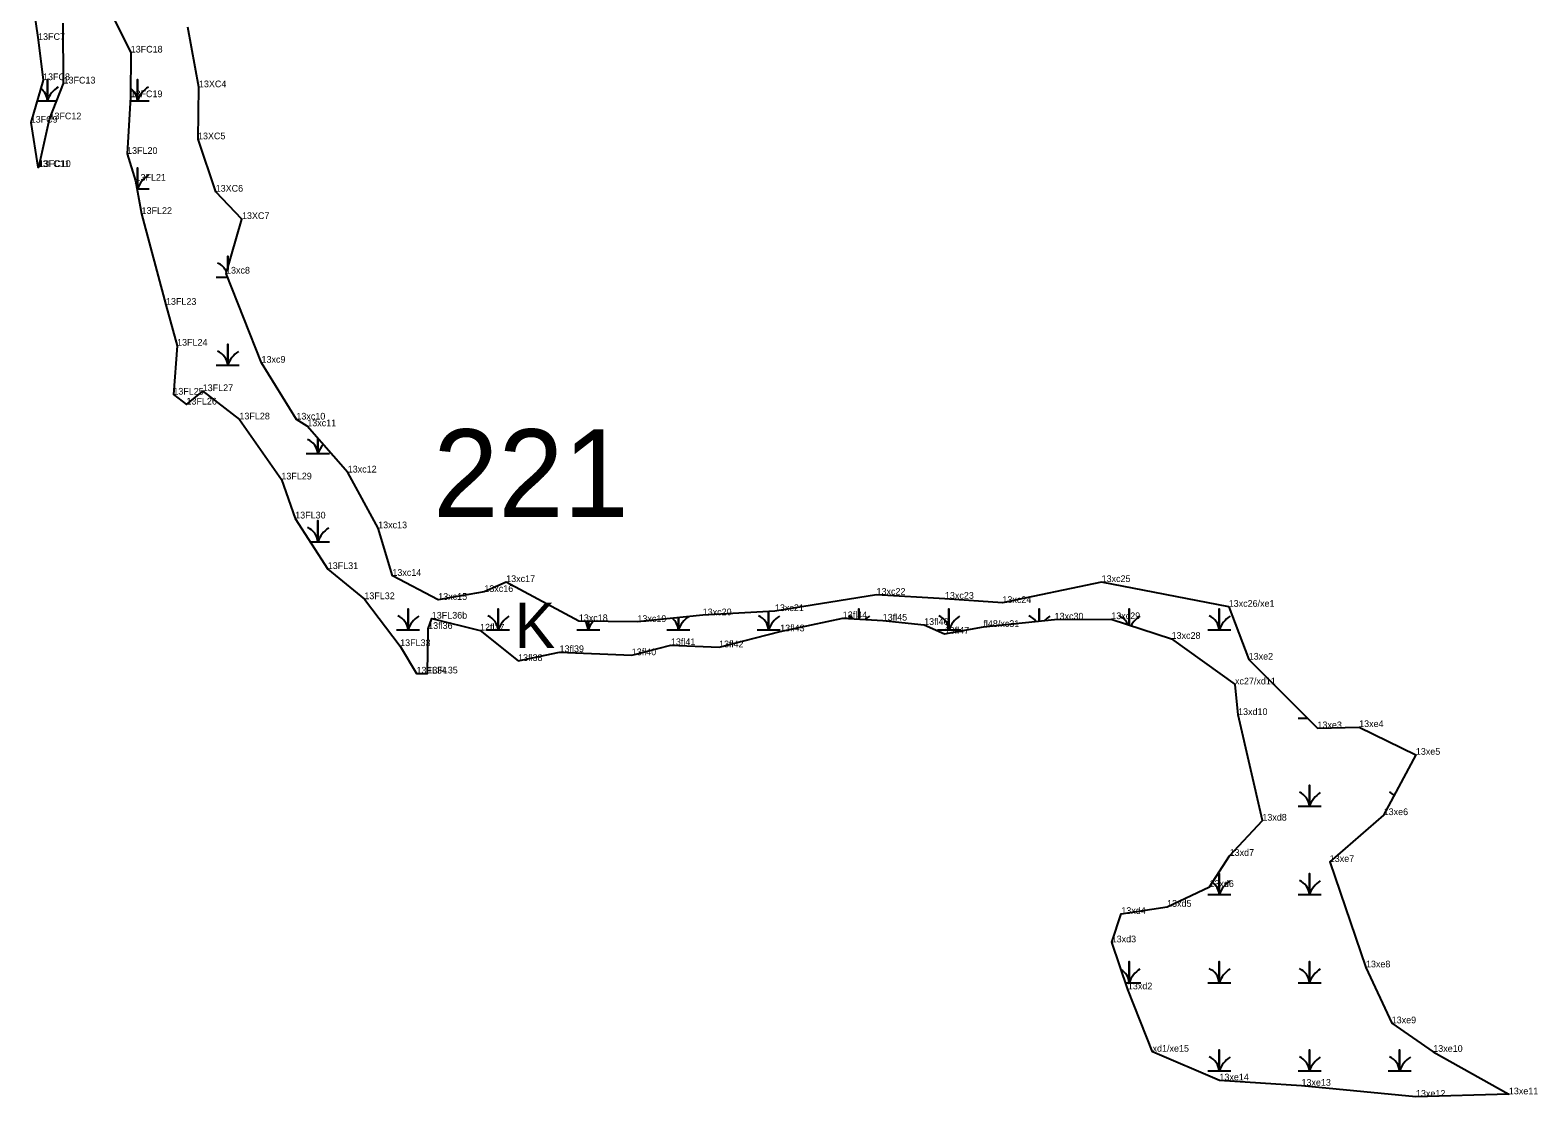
# Model space of a CAD drawing. Extents: x 2072529 to 2268796, y 436423 to 470406.
# Drawn here: x 2242642 to 2243766, y 449046 to 449842 of the extents above; entities that cross this region are included whole.
import ezdxf

# ---------------------------------------------------------------- set-up
doc = ezdxf.new("R2010")
doc.units = 0
for name, color, linetype in [('Default', 7, 'Continuous'), ('Exist Environmental Wetland Boundary', 7, 'Continuous'), ('Exist Environmental Wetland Boundary Cogo Comment', 7, 'Continuous'), ('Exist Hydro Swamp or Marsh', 7, 'Continuous'), ('Old_Level_20', 7, 'Continuous')]:
    doc.layers.add(name, color=color, linetype=linetype)

msp = doc.modelspace()

# ---------------------------------------------------------------- linework, layer by layer
at = {"layer": 'Exist Environmental Wetland Boundary'}
for points in [[(2242641.6, 449875.8), (2242647.5, 449834.5), (2242651.2, 449804.5), (2242642, 449772.8), (2242647.3, 449739.7), (2242648.1, 449739.7), (2242656, 449775.3), (2242666.5, 449802), (2242666.3, 449846.9)], [(2242700.4, 449857.8), (2242716.6, 449825.1), (2242716.5, 449791.8), (2242713.9, 449749.5), (2242720.2, 449729.5), (2242724.7, 449704.7), (2242742.9, 449636.9), (2242751.2, 449606.4), (2242748.4, 449569.9), (2242758.2, 449562.5), (2242770.3, 449572.5), (2242797.7, 449551.4), (2242829, 449506.6), (2242839.3, 449477.5), (2242863.6, 449439.8), (2242890.9, 449417.3), (2242917.6, 449382.3), (2242929.8, 449361.8), (2242937.9, 449361.9), (2242938.5, 449395.1), (2242941.2, 449402.8), (2242977.2, 449393.9), (2243005.6, 449371.2), (2243036.5, 449377.8), (2243090.4, 449375.5), (2243119.6, 449383), (2243155.5, 449381.4), (2243201.1, 449393.3), (2243247.8, 449403.1), (2243277.6, 449401.3), (2243308.5, 449398.1), (2243323.8, 449391.5), (2243352.7, 449396.6), (2243405.8, 449402.1), (2243448.1, 449402.4), (2243493.1, 449387.7), (2243540.4, 449353.7)], [(2243535.7, 449411.6), (2243440.9, 449430.1), (2243366.9, 449414.5), (2243324, 449417.6), (2243273, 449420.6), (2243197.2, 449408.4), (2243143.3, 449405.3), (2243094.6, 449400.3), (2243050.9, 449400.9), (2242996.7, 449430.1), (2242980.4, 449422.7), (2242946, 449416.8), (2242911.8, 449434.7), (2242901.2, 449470.2), (2242878.5, 449511.8), (2242848.3, 449546.3), (2242840.2, 449551.3), (2242814.2, 449593.7), (2242787.7, 449660.2), (2242799.6, 449700.9), (2242780, 449721.3), (2242766.8, 449760.4), (2242767.5, 449799.2), (2242759.3, 449844.1)], [(2243535.7, 449411.6), (2243550.6, 449372.2), (2243601.9, 449321), (2243633, 449321.9), (2243675.3, 449301.2), (2243651.3, 449256.2), (2243611.1, 449221.3), (2243638.1, 449142.6), (2243657.3, 449100.9), (2243688.3, 449079.6), (2243744.7, 449047.9), (2243675.4, 449046.1), (2243590, 449054.3), (2243528.8, 449058.3), (2243478.9, 449079.7), (2243460.5, 449126.2), (2243448.4, 449161.3), (2243455.6, 449182.5), (2243489.7, 449187.8), (2243521.3, 449202.6), (2243536.4, 449225.8), (2243560.8, 449252.1), (2243542.7, 449330.9), (2243540.4, 449353.7)]]:
    msp.add_lwpolyline(points, dxfattribs=at)
at = {"layer": 'Exist Hydro Swamp or Marsh'}
for points in [[(2242646.7, 449789.2), (2242654.5, 449789.2), (2242654.5, 449804.9), (2242654.5, 449789.2), (2242661.5, 449789.2)], [(2242716.3, 449789.2), (2242721.7, 449789.2), (2242721.7, 449804.9), (2242721.7, 449789.2), (2242730.3, 449789.2)], [(2242721.3, 449723.4), (2242721.7, 449723.4), (2242721.7, 449739.1), (2242721.7, 449723.4), (2242730.3, 449723.4)], [(2242789, 449664.5), (2242789, 449673.3), (2242789, 449664.5)], [(2242780.4, 449657.6), (2242788.8, 449657.6)], [(2242780.4, 449591.8), (2242789, 449591.8), (2242789, 449607.5), (2242789, 449591.8), (2242797.6, 449591.8)], [(2242847.6, 449526), (2242856.2, 449526), (2242856.2, 449537.2)], [(2242856.2, 449537.2), (2242856.2, 449526), (2242864.8, 449526)], [(2242850.5, 449460.2), (2242856.2, 449460.2), (2242856.2, 449475.9), (2242856.2, 449460.2), (2242864.8, 449460.2)], [(2242914.9, 449394.4), (2242923.5, 449394.4), (2242923.5, 449410.1), (2242923.5, 449394.4), (2242932.1, 449394.4)], [(2242982.1, 449394.4), (2242990.7, 449394.4), (2242990.7, 449410.1), (2242990.7, 449394.4), (2242999.3, 449394.4)], [(2243049.4, 449394.4), (2243058, 449394.4), (2243058, 449400.8)], [(2243058, 449400.8), (2243058, 449394.4), (2243066.6, 449394.4)], [(2243116.6, 449394.4), (2243125.2, 449394.4), (2243125.2, 449403.4)], [(2243125.2, 449403.4), (2243125.2, 449394.4), (2243133.8, 449394.4)], [(2243183.9, 449394.4), (2243192.5, 449394.4), (2243192.5, 449408.1)], [(2243192.5, 449408.1), (2243192.5, 449394.4), (2243201.1, 449394.4)], [(2243259.7, 449402.4), (2243259.7, 449410.1), (2243259.7, 449402.4)], [(2243318.4, 449394.4), (2243327, 449394.4), (2243327, 449410.1), (2243327, 449394.4), (2243335.6, 449394.4)], [(2243394.2, 449400.9), (2243394.2, 449410.1), (2243394.2, 449400.9)], [(2243461.5, 449398), (2243461.5, 449410.1), (2243461.5, 449398)], [(2243520.1, 449394.4), (2243528.7, 449394.4), (2243528.7, 449410.1), (2243528.7, 449394.4), (2243537.3, 449394.4)], [(2243587.4, 449328.6), (2243594.3, 449328.6)], [(2243587.4, 449262.8), (2243596, 449262.8), (2243596, 449278.5), (2243596, 449262.8), (2243604.6, 449262.8)], [(2243654.6, 449262.8), (2243654.8, 449262.8)], [(2243520.1, 449197), (2243528.7, 449197), (2243528.7, 449212.7), (2243528.7, 449197), (2243537.3, 449197)], [(2243587.4, 449197), (2243596, 449197), (2243596, 449212.7), (2243596, 449197), (2243604.6, 449197)], [(2243458.8, 449131.2), (2243461.5, 449131.2), (2243461.5, 449146.9), (2243461.5, 449131.2), (2243470.1, 449131.2)], [(2243520.1, 449131.2), (2243528.7, 449131.2), (2243528.7, 449146.9), (2243528.7, 449131.2), (2243537.3, 449131.2)], [(2243587.4, 449131.2), (2243596, 449131.2), (2243596, 449146.9), (2243596, 449131.2), (2243604.6, 449131.2)], [(2243520.1, 449065.4), (2243528.7, 449065.4), (2243528.7, 449081.1), (2243528.7, 449065.4), (2243537.3, 449065.4)], [(2243587.4, 449065.4), (2243596, 449065.4), (2243596, 449081.1), (2243596, 449065.4), (2243604.6, 449065.4)], [(2243654.6, 449065.4), (2243663.2, 449065.4), (2243663.2, 449081.1), (2243663.2, 449065.4), (2243671.8, 449065.4)]]:
    msp.add_lwpolyline(points, dxfattribs=at)
for centre, radius, start, end in [((2242642.2, 449788.3), 12.3, 4.1403, 54.2444), ((2242672.7, 449783.1), 19.2, 122.1274, 161.6222), ((2242709.4, 449788.3), 12.3, 4.1403, 55.0636), ((2242740, 449783.1), 19.2, 122.1274, 161.6222), ((2242709.4, 449722.5), 12.3, 4.1403, 25.9193), ((2242740, 449717.3), 19.2, 122.1274, 161.6222), ((2242776.7, 449656.7), 12.3, 22.4841, 67.535), ((2242776.7, 449590.9), 12.3, 4.1403, 67.535), ((2242807.2, 449585.7), 19.2, 122.1274, 161.6222), ((2242843.9, 449525.1), 12.3, 4.1403, 67.535), ((2242874.5, 449519.9), 19.2, 138.1083, 161.6222), ((2242843.9, 449459.3), 12.3, 4.1403, 67.535), ((2242874.5, 449454.1), 19.2, 122.1274, 161.6222), ((2242911.2, 449393.5), 12.3, 4.1403, 67.535), ((2242941.7, 449388.3), 19.2, 122.1274, 161.6222), ((2242978.4, 449393.5), 12.3, 4.1403, 67.535), ((2243009, 449388.3), 19.2, 122.1274, 161.6222), ((2243045.7, 449393.5), 12.3, 4.1403, 36.559), ((2243076.2, 449388.3), 19.2, 139.7696, 161.6222), ((2243112.9, 449393.5), 12.3, 4.1403, 50.6293), ((2243143.5, 449388.3), 19.2, 124.0746, 161.6222), ((2243180.2, 449393.5), 12.3, 4.1403, 67.535), ((2243210.7, 449388.3), 19.2, 122.1274, 161.6222), ((2243247.4, 449393.5), 12.3, 48.2001, 67.535), ((2243278, 449388.3), 19.2, 122.1274, 134.1397), ((2243314.7, 449393.5), 12.3, 4.1403, 67.535), ((2243345.2, 449388.3), 19.2, 122.1274, 161.6222), ((2243381.9, 449393.5), 12.3, 35.8709, 67.535), ((2243412.5, 449388.3), 19.2, 122.1274, 137.2404), ((2243449.2, 449393.5), 12.3, 23.3324, 67.535), ((2243479.7, 449388.3), 19.2, 122.1274, 151.1825), ((2243516.4, 449393.5), 12.3, 4.1403, 67.535), ((2243547, 449388.3), 19.2, 122.1274, 161.6222), ((2243583.7, 449261.9), 12.3, 4.1403, 67.535), ((2243614.2, 449256.7), 19.2, 122.1274, 161.6222), ((2243650.9, 449261.9), 12.3, 47.8732, 67.535), ((2243516.4, 449196.1), 12.3, 4.1403, 54.7857), ((2243547, 449190.9), 19.2, 122.1274, 161.6222), ((2243583.7, 449196.1), 12.3, 4.1403, 67.535), ((2243614.2, 449190.9), 19.2, 122.1274, 161.6222), ((2243449.2, 449130.3), 12.3, 4.1403, 59.2503), ((2243479.7, 449125.1), 19.2, 122.1274, 161.6222), ((2243516.4, 449130.3), 12.3, 4.1403, 67.535), ((2243547, 449125.1), 19.2, 122.1274, 161.6222), ((2243583.7, 449130.3), 12.3, 4.1403, 67.535), ((2243614.2, 449125.1), 19.2, 122.1274, 161.6222), ((2243516.4, 449064.5), 12.3, 4.1403, 67.535), ((2243547, 449059.3), 19.2, 122.1274, 161.6222), ((2243583.7, 449064.5), 12.3, 4.1403, 67.535), ((2243614.2, 449059.3), 19.2, 122.1274, 161.6222), ((2243650.9, 449064.5), 12.3, 4.1403, 67.535), ((2243681.5, 449059.3), 19.2, 122.1274, 161.6222)]:
    msp.add_arc(centre, radius, start, end, dxfattribs=at)
at = {"layer": 'Old_Level_20'}
for p, q in [((2242647.5, 449834.5), (2242647.5, 449834.5)), ((2242716.6, 449825.1), (2242716.6, 449825.1)), ((2242651.2, 449804.5), (2242651.2, 449804.5)), ((2242666.5, 449802), (2242666.5, 449802)), ((2242767.5, 449799.2), (2242767.5, 449799.2)), ((2242716.5, 449791.8), (2242716.5, 449791.8)), ((2242642, 449772.8), (2242642, 449772.8)), ((2242656, 449775.3), (2242656, 449775.3)), ((2242766.8, 449760.4), (2242766.8, 449760.4)), ((2242713.9, 449749.5), (2242713.9, 449749.5)), ((2242647.3, 449739.7), (2242647.3, 449739.7)), ((2242648.1, 449739.7), (2242648.1, 449739.7)), ((2242720.2, 449729.5), (2242720.2, 449729.5)), ((2242780, 449721.3), (2242780, 449721.3)), ((2242724.7, 449704.7), (2242724.7, 449704.7)), ((2242799.6, 449700.9), (2242799.6, 449700.9)), ((2242787.7, 449660.2), (2242787.7, 449660.2)), ((2242742.9, 449636.9), (2242742.9, 449636.9)), ((2242751.2, 449606.4), (2242751.2, 449606.4)), ((2242814.2, 449593.7), (2242814.2, 449593.7)), ((2242748.4, 449569.9), (2242748.4, 449569.9)), ((2242770.3, 449572.5), (2242770.3, 449572.5)), ((2242758.2, 449562.5), (2242758.2, 449562.5)), ((2242797.7, 449551.4), (2242797.7, 449551.4)), ((2242840.2, 449551.3), (2242840.2, 449551.3)), ((2242848.3, 449546.3), (2242848.3, 449546.3)), ((2242829, 449506.6), (2242829, 449506.6)), ((2242878.5, 449511.8), (2242878.5, 449511.8)), ((2242839.3, 449477.5), (2242839.3, 449477.5)), ((2242901.2, 449470.2), (2242901.2, 449470.2)), ((2242863.6, 449439.8), (2242863.6, 449439.8)), ((2242911.8, 449434.7), (2242911.8, 449434.7)), ((2242996.7, 449430.1), (2242996.7, 449430.1)), ((2243440.9, 449430.1), (2243440.9, 449430.1)), ((2242890.9, 449417.3), (2242890.9, 449417.3)), ((2242946, 449416.8), (2242946, 449416.8)), ((2242980.4, 449422.7), (2242980.4, 449422.7)), ((2243273, 449420.6), (2243273, 449420.6)), ((2243324, 449417.6), (2243324, 449417.6)), ((2243366.9, 449414.5), (2243366.9, 449414.5)), ((2242941.2, 449402.8), (2242941.2, 449402.8)), ((2243050.9, 449400.9), (2243050.9, 449400.9)), ((2243143.3, 449405.3), (2243143.3, 449405.3)), ((2243197.2, 449408.4), (2243197.2, 449408.4)), ((2243247.8, 449403.1), (2243247.8, 449403.1)), ((2243277.6, 449401.3), (2243277.6, 449401.3)), ((2243405.8, 449402.1), (2243405.8, 449402.1)), ((2243448.1, 449402.4), (2243448.1, 449402.4)), ((2243535.7, 449411.6), (2243535.7, 449411.6)), ((2242938.5, 449395.1), (2242938.5, 449395.1)), ((2242977.2, 449393.9), (2242977.2, 449393.9)), ((2243094.6, 449400.3), (2243094.6, 449400.3)), ((2243201.1, 449393.3), (2243201.1, 449393.3)), ((2243308.5, 449398.1), (2243308.5, 449398.1)), ((2243323.8, 449391.5), (2243323.8, 449391.5)), ((2243352.7, 449396.6), (2243352.7, 449396.6)), ((2242917.6, 449382.3), (2242917.6, 449382.3)), ((2243119.6, 449383), (2243119.6, 449383)), ((2243155.5, 449381.4), (2243155.5, 449381.4)), ((2243493.1, 449387.7), (2243493.1, 449387.7)), ((2243005.6, 449371.2), (2243005.6, 449371.2)), ((2243036.5, 449377.8), (2243036.5, 449377.8)), ((2243090.4, 449375.5), (2243090.4, 449375.5)), ((2243550.6, 449372.2), (2243550.6, 449372.2)), ((2242929.8, 449361.8), (2242929.8, 449361.8)), ((2242937.9, 449361.9), (2242937.9, 449361.9)), ((2243540.4, 449353.7), (2243540.4, 449353.7)), ((2243542.7, 449330.9), (2243542.7, 449330.9)), ((2243633, 449321.9), (2243633, 449321.9)), ((2243601.9, 449321), (2243601.9, 449321)), ((2243675.3, 449301.2), (2243675.3, 449301.2)), ((2243651.3, 449256.2), (2243651.3, 449256.2)), ((2243560.8, 449252.1), (2243560.8, 449252.1)), ((2243536.4, 449225.8), (2243536.4, 449225.8)), ((2243611.1, 449221.3), (2243611.1, 449221.3)), ((2243521.3, 449202.6), (2243521.3, 449202.6)), ((2243489.7, 449187.8), (2243489.7, 449187.8)), ((2243455.6, 449182.5), (2243455.6, 449182.5)), ((2243448.4, 449161.3), (2243448.4, 449161.3)), ((2243638.1, 449142.6), (2243638.1, 449142.6)), ((2243460.5, 449126.2), (2243460.5, 449126.2)), ((2243657.3, 449100.9), (2243657.3, 449100.9)), ((2243478.9, 449079.7), (2243478.9, 449079.7)), ((2243688.3, 449079.6), (2243688.3, 449079.6)), ((2243528.8, 449058.3), (2243528.8, 449058.3)), ((2243590, 449054.3), (2243590, 449054.3)), ((2243675.4, 449046.1), (2243675.4, 449046.1)), ((2243744.7, 449047.9), (2243744.7, 449047.9))]:
    msp.add_line(p, q, dxfattribs=at)

# ---------------------------------------------------------------- texts
at = {"layer": 'Default'}
msp.add_text('221', height=65.34, dxfattribs=at).set_placement((2242942.3, 449478.7))
at = {"layer": 'Exist Environmental Wetland Boundary Cogo Comment'}
for s, p in [('13FC7', (2242647.5, 449834.5)), ('13FC18', (2242716.6, 449825.1)), ('13FC8', (2242651.2, 449804.5)), ('13FC13', (2242666.5, 449802)), ('13FC19', (2242716.5, 449791.8)), ('13XC4', (2242767.5, 449799.2)), ('13FC9', (2242642, 449772.8)), ('13FC12', (2242656, 449775.3)), ('13XC5', (2242766.8, 449760.4)), ('13FL20', (2242713.9, 449749.5)), ('13FC11', (2242647.3, 449739.7)), ('13FC10', (2242648.1, 449739.7)), ('13FL21', (2242720.2, 449729.5)), ('13XC6', (2242780, 449721.3)), ('13FL22', (2242724.7, 449704.7)), ('13XC7', (2242799.6, 449700.9)), ('13xc8', (2242787.7, 449660.2)), ('13FL23', (2242742.9, 449636.9)), ('13FL24', (2242751.2, 449606.4)), ('13xc9', (2242814.2, 449593.7)), ('13FL25', (2242748.4, 449569.9)), ('13FL27', (2242770.3, 449572.5)), ('13FL26', (2242758.2, 449562.5)), ('13FL28', (2242797.7, 449551.4)), ('13xc10', (2242840.2, 449551.3)), ('13xc11', (2242848.3, 449546.3)), ('13xc12', (2242878.5, 449511.8)), ('13FL29', (2242829, 449506.6)), ('13FL30', (2242839.3, 449477.5)), ('13xc13', (2242901.2, 449470.2)), ('13FL31', (2242863.6, 449439.8)), ('13xc14', (2242911.8, 449434.7)), ('13xc17', (2242996.7, 449430.1)), ('13xc25', (2243440.9, 449430.1)), ('13xc16', (2242980.4, 449422.7)), ('13xc22', (2243273, 449420.6)), ('13FL32', (2242890.9, 449417.3)), ('13xc15', (2242946, 449416.8)), ('13xc21', (2243197.2, 449408.4)), ('13xc23', (2243324, 449417.6)), ('13xc24', (2243366.9, 449414.5)), ('13xc26/xe1', (2243535.7, 449411.6)), ('13FL36b', (2242941.2, 449402.8)), ('13xc18', (2243050.9, 449400.9)), ('13xc19', (2243094.6, 449400.3)), ('13xc20', (2243143.3, 449405.3)), ('13fl44', (2243247.8, 449403.1)), ('13fl45', (2243277.6, 449401.3)), ('13fl46', (2243308.5, 449398.1)), ('fl48/xc31', (2243352.7, 449396.6)), ('13xc30', (2243405.8, 449402.1)), ('13xc29', (2243448.1, 449402.4)), ('13fl36', (2242938.5, 449395.1)), ('12fl37', (2242977.2, 449393.9)), ('13fl43', (2243201.1, 449393.3)), ('13fl47', (2243323.8, 449391.5)), ('13xc28', (2243493.1, 449387.7)), ('13FL33', (2242917.6, 449382.3)), ('13fl39', (2243036.5, 449377.8)), ('13fl40', (2243090.4, 449375.5)), ('13fl41', (2243119.6, 449383)), ('13fl42', (2243155.5, 449381.4)), ('13FL34', (2242929.8, 449361.8)), ('13FL35', (2242937.9, 449361.9)), ('13fl38', (2243005.6, 449371.2)), ('13xe2', (2243550.6, 449372.2)), ('xc27/xd11', (2243540.4, 449353.7)), ('13xd10', (2243542.7, 449330.9)), ('13xe3', (2243601.9, 449321)), ('13xe4', (2243633, 449321.9)), ('13xe5', (2243675.3, 449301.2)), ('13xd8', (2243560.8, 449252.1)), ('13xe6', (2243651.3, 449256.2)), ('13xd7', (2243536.4, 449225.8)), ('13xe7', (2243611.1, 449221.3)), ('13xd6', (2243521.3, 449202.6)), ('13xd4', (2243455.6, 449182.5)), ('13xd5', (2243489.7, 449187.8)), ('13xd3', (2243448.4, 449161.3)), ('13xe8', (2243638.1, 449142.6)), ('13xd2', (2243460.5, 449126.2)), ('13xe9', (2243657.3, 449100.9)), ('xd1/xe15', (2243478.9, 449079.7)), ('13xe10', (2243688.3, 449079.6)), ('13xe14', (2243528.8, 449058.3)), ('13xe13', (2243590, 449054.3)), ('13xe11', (2243744.7, 449047.9)), ('13xe12', (2243675.4, 449046.1))]:
    msp.add_text(s, height=5, dxfattribs=at).set_placement(p)
at = {"layer": 'Exist Hydro Swamp or Marsh'}
msp.add_text('K', height=34, dxfattribs=at).set_placement((2243003, 449380.8))

doc.saveas('drawing.dxf')
